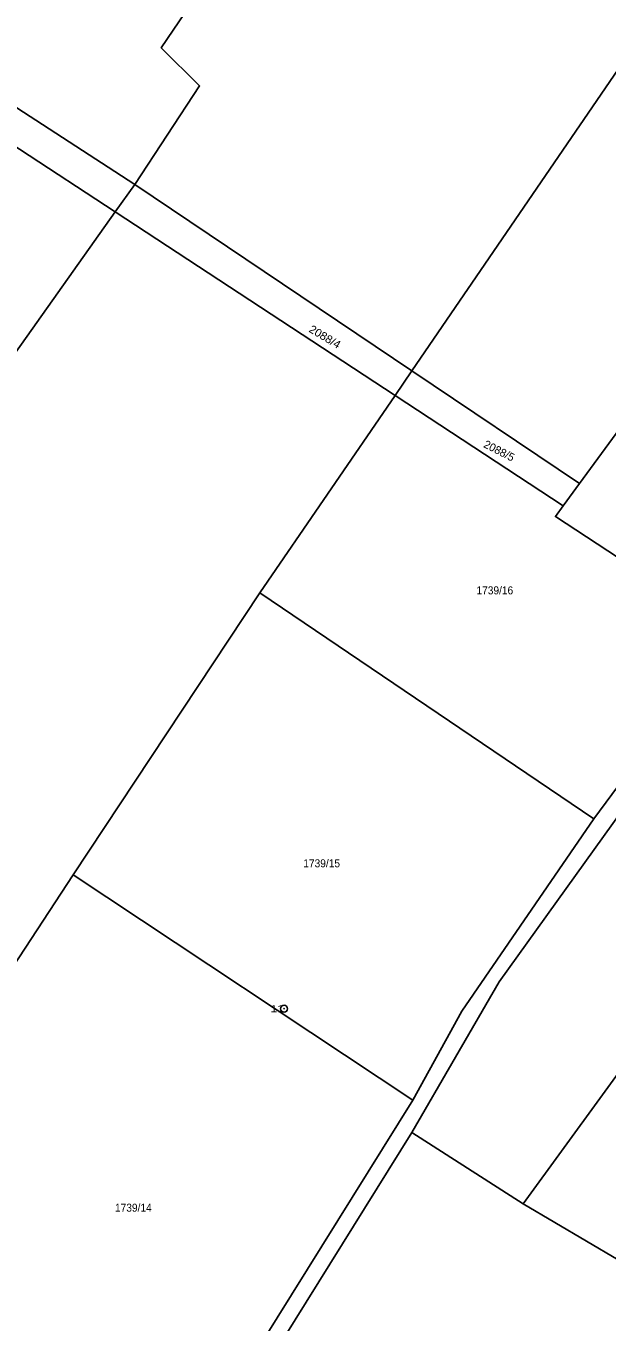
# Model space of a CAD drawing. Extents: x -679733 to -673243, y -1075091 to -1066557.
# Drawn here: x -677371.3 to -677247.7, y -1072615.7 to -1072340.3 of the extents above; entities that cross this region are included whole.
import ezdxf
from ezdxf.enums import TextEntityAlignment as Align

# ---------------------------------------------------------------- set-up
doc = ezdxf.new("R2010")
doc.units = 0
doc.header["$LTSCALE"] = 0.68
doc.layers.add('1', color=7, linetype='Continuous', lineweight=25)
doc.layers.add('8', color=7, linetype='Continuous', lineweight=25)
doc.layers.add('2', color=7, linetype='Continuous')

msp = doc.modelspace()

# ---------------------------------------------------------------- linework, layer by layer
at = {"layer": '1'}
for p, q in [((-677348.1, -1072373.98), (-677389.12, -1072347.44)), ((-677348.1, -1072373.98), (-677289.2, -1072413.6)), ((-677292.78, -1072418.83), (-677352.25, -1072379.83)), ((-677292.78, -1072418.83), (-677289.2, -1072413.6)), ((-677292.78, -1072418.83), (-677321.5, -1072460.8)), ((-677257.02, -1072442.29), (-677253.57, -1072437.57)), ((-677250.54, -1072508.76), (-677221.17, -1072469.15))]:
    msp.add_line(p, q, dxfattribs=at)
for points in [[(-677348.1, -1072373.98), (-677334.34, -1072353.05), (-677342.48, -1072344.94), (-677290.69, -1072268.69)], [(-677159.03, -1072296.2), (-677193.06, -1072273.1), (-677289.2, -1072413.6), (-677253.57, -1072437.57), (-677237.02, -1072414.96)], [(-677393.02, -1072353.19), (-677352.25, -1072379.83), (-677348.1, -1072373.98)], [(-677503.37, -1072592.88), (-677427.88, -1072486.48), (-677352.25, -1072379.83)], [(-677221.17, -1072469.15), (-677258.69, -1072444.57), (-677257.02, -1072442.29), (-677292.78, -1072418.83)], [(-677250.54, -1072508.76), (-677321.5, -1072460.8), (-677361.24, -1072520.71)], [(-677289.19, -1072575.45), (-677270.67, -1072543.4), (-677230.24, -1072487.22), (-677217.26, -1072468.69)], [(-677265.54, -1072590.62), (-677191.65, -1072489.1), (-677212.89, -1072472.17)], [(-677288.98, -1072568.54), (-677278.59, -1072549.63), (-677250.54, -1072508.76)], [(-677356.56, -1072676.88), (-677288.98, -1072568.54), (-677361.24, -1072520.71), (-677431.19, -1072627.48)], [(-677289.19, -1072575.45), (-677343.86, -1072663.14), (-677398.57, -1072750.76)], [(-677215.03, -1072622.18), (-677223.71, -1072615.59), (-677238.61, -1072606.46), (-677265.54, -1072590.62), (-677289.19, -1072575.45)]]:
    msp.add_lwpolyline(points, dxfattribs=at)
at = {"layer": '8'}
for radius in [0.75, 0.03]:
    msp.add_circle((-677316.38, -1072549.1398), radius, dxfattribs=at)

# ---------------------------------------------------------------- texts
at = {"layer": '2', "width": 1.05}
msp.add_text('2088/4', height=1.7, rotation=329, dxfattribs=at).set_placement((-677311.257, -1072405.208))
at = {"layer": '2'}
msp.add_text('2088/5', height=1.7, rotation=333, dxfattribs=at).set_placement((-677274.135, -1072429.757))
at = {"layer": '2', "width": 0.95}
for s, p in [('1739/16', (-677275.48, -1072461.09)), ('1739/15', (-677312.29, -1072519.09)), ('1739/14', (-677352.32, -1072592.269))]:
    msp.add_text(s, height=1.7, dxfattribs=at).set_placement(p)
at = {"layer": '8', "width": 1.3}
msp.add_text('11', height=1.5, dxfattribs=at).set_placement((-677316.379, -1072549.889), align=Align.RIGHT)

doc.saveas('drawing.dxf')
